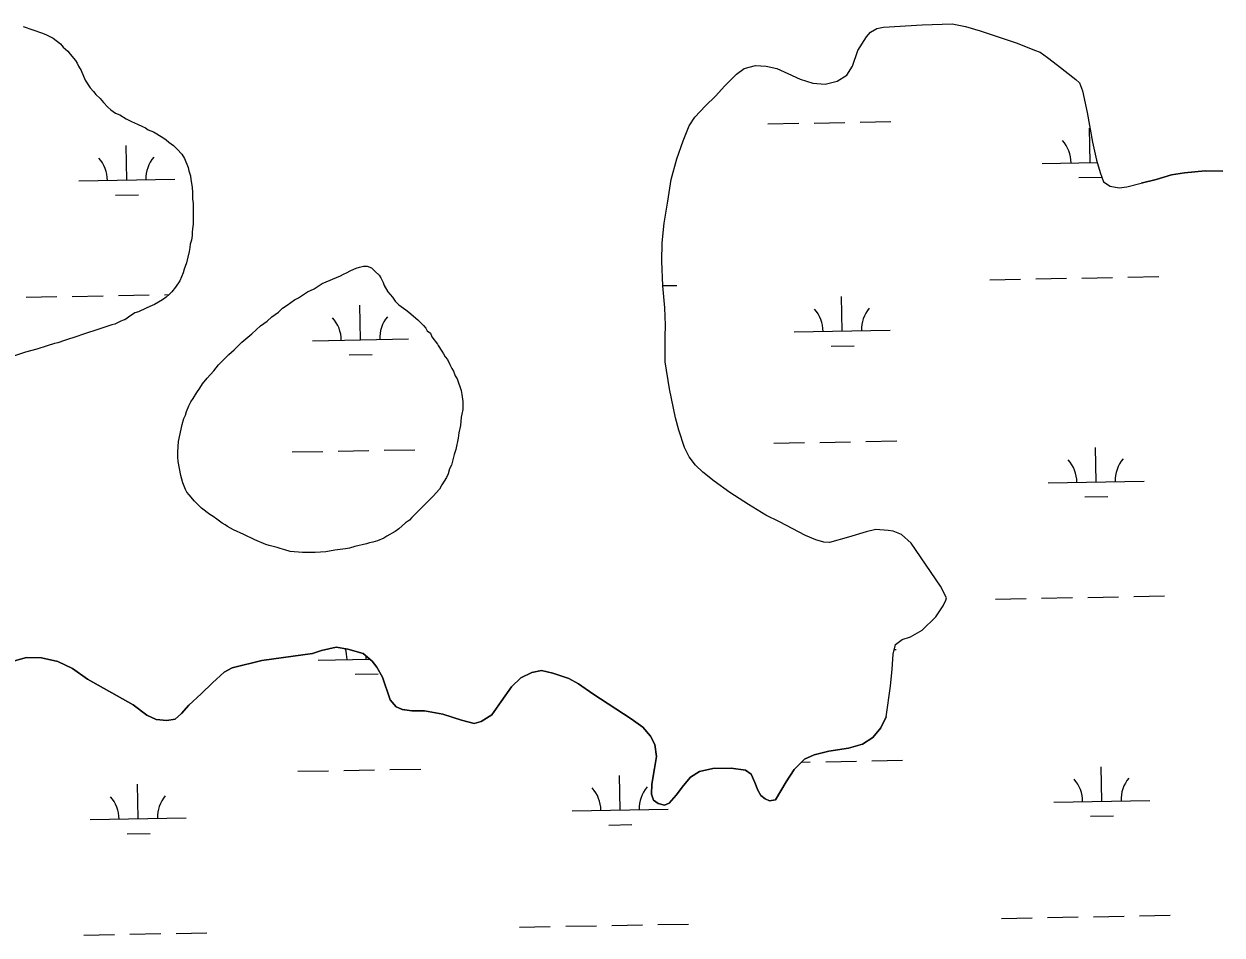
# Model space of a CAD drawing. Extents: x 3957609 to 3995875, y 234277 to 260273.
# Drawn here: x 3969026 to 3970274, y 253377 to 254326 of the extents above; entities that cross this region are included whole.
import ezdxf

# ---------------------------------------------------------------- set-up
doc = ezdxf.new("R2010")
doc.units = 0
doc.layers.add('V-TOPO-SHOR', color=7, linetype='Continuous')
doc.layers.add('V-WETL-SWMP', color=7, linetype='Continuous')

msp = doc.modelspace()

# ---------------------------------------------------------------- linework, layer by layer
at = {"layer": 'V-TOPO-SHOR'}
for points in [[(3969024.79, 254322.836), (3969044.887, 254316.174), (3969049.223, 254314.212), (3969053.165, 254312.248), (3969055.926, 254310.677), (3969063.811, 254304.783), (3969066.573, 254301.635), (3969071.306, 254297.312), (3969073.676, 254294.164), (3969079.199, 254287.477), (3969081.174, 254284.725), (3969082.359, 254281.575), (3969085.124, 254277.248), (3969089.472, 254267.014), (3969094.606, 254259.145), (3969098.158, 254255.211), (3969100.525, 254252.066), (3969104.865, 254248.133), (3969108.416, 254243.806), (3969113.149, 254239.087), (3969116.305, 254236.337), (3969121.038, 254232.8), (3969125.374, 254230.836), (3969132.075, 254226.91), (3969137.594, 254224.159), (3969143.9, 254221.413), (3969149.024, 254218.665), (3969152.178, 254217.487), (3969154.936, 254215.523), (3969160.456, 254213.17), (3969170.311, 254207.278), (3969173.86, 254204.921), (3969176.621, 254202.561), (3969181.352, 254199.024), (3969185.296, 254195.092), (3969190.031, 254189.978), (3969192.796, 254185.651), (3969196.748, 254176.206), (3969197.543, 254172.66), (3969199.126, 254167.545), (3969199.528, 254163.606), (3969200.722, 254155.732), (3969201.123, 254149.823), (3969201.135, 254143.522), (3969201.93, 254138.797), (3969201.94, 254131.707), (3969201.965, 254117.133), (3969201.184, 254112.406), (3969200.797, 254108.861), (3969200.801, 254105.316), (3969200.021, 254100.589), (3969198.848, 254096.256), (3969198.461, 254092.709), (3969197.678, 254088.768), (3969194.94, 254076.949), (3969192.589, 254070.25), (3969191.413, 254066.31), (3969187.881, 254058.034), (3969183.559, 254051.331), (3969179.629, 254046.598), (3969176.877, 254043.835), (3969173.731, 254041.074), (3969169.795, 254038.31), (3969161.531, 254033.571), (3969156.81, 254031.201), (3969152.874, 254029.618), (3969145.004, 254025.667), (3969141.065, 254024.873), (3969138.704, 254022.9), (3969135.952, 254021.319), (3969133.197, 254019.345), (3969130.838, 254017.373), (3969130.049, 254017.373), (3969126.506, 254016.183), (3969120.211, 254013.023), (3969117.061, 254012.23), (3969098.559, 254005.9), (3969093.048, 254004.315), (3969088.718, 254002.732), (3969085.569, 254001.939), (3969081.632, 254000.358), (3969077.694, 253999.17), (3969072.185, 253997.192), (3969067.853, 253996.002), (3969060.767, 253993.628), (3969057.62, 253992.836), (3969049.745, 253990.46), (3969039.118, 253986.899), (3969027.305, 253983.728), (3969004.867, 253976.601)], [(3969923.655, 253603.919), (3969928.321, 253635.761), (3969929.865, 253653.449), (3969931.02, 253669.174), (3969933.361, 253679.396), (3969940.426, 253684.518), (3969949.069, 253687.282), (3969961.242, 253694.377), (3969975.369, 253708.156), (3969983.211, 253719.565), (3969985.953, 253725.465), (3969986.736, 253727.825), (3969980.428, 253740), (3969949.698, 253784.755), (3969939.857, 253793.778), (3969931.204, 253797.303), (3969925.701, 253798.079), (3969913.122, 253799.238), (3969902.907, 253796.472), (3969884.444, 253790.94), (3969864.802, 253785.404), (3969858.906, 253785.787), (3969850.648, 253788.132), (3969839.634, 253792.832), (3969812.494, 253806.937), (3969798.332, 253813.988), (3969780.236, 253824.965), (3969760.956, 253837.511), (3969744.431, 253849.275), (3969732.624, 253858.69), (3969725.145, 253866.144), (3969718.448, 253874.781), (3969713.717, 253884.599), (3969707.792, 253902.669), (3969704.235, 253915.239), (3969697.896, 253945.494), (3969693.528, 253973.785), (3969693.487, 253999.725), (3969693.859, 254011.911), (3969693.044, 254029.989), (3969691.041, 254052.781), (3969690.214, 254078.721), (3969690.577, 254097.587), (3969692.51, 254118.028), (3969696.401, 254141.222), (3969699.903, 254163.631), (3969705.765, 254185.258), (3969712.416, 254203.741), (3969718.679, 254219.472), (3969724.559, 254228.522), (3969735.547, 254240.33), (3969746.141, 254250.566), (3969755.558, 254261.193), (3969767.721, 254273.397), (3969775.966, 254279.306), (3969787.75, 254282.468), (3969798.756, 254281.7), (3969809.766, 254279.359), (3969821.173, 254273.877), (3969834.154, 254268.001), (3969847.523, 254264.093), (3969860.102, 254262.934), (3969872.672, 254266.098), (3969882.882, 254272.404), (3969888.762, 254281.845), (3969894.24, 254297.969), (3969903.255, 254312.133), (3969907.57, 254317.249), (3969913.854, 254320.796), (3969920.925, 254322.379), (3969961.404, 254324.804), (3969992.454, 254325.64), (3970006.212, 254322.912), (3970021.548, 254318.611), (3970060.087, 254305.705), (3970078.179, 254298.266), (3970084.077, 254296.311), (3970091.946, 254290.82), (3970102.179, 254282.583), (3970121.461, 254267.835), (3970125.16, 254264.304), (3970128.398, 254255.819), (3970132.994, 254233.425), (3970138.546, 254202.383), (3970142.82, 254183.84), (3970146.535, 254170.797), (3970150.011, 254161.292), (3970157.015, 254156.586), (3970166.45, 254154.794), (3970174.308, 254156.141), (3970189.238, 254159.705)], [(3970274.427, 254172.419), (3970255.954, 254172.703), (3970234.339, 254170.625), (3970221.06, 254168.403), (3970204.952, 254163.659), (3970189.238, 254159.705)], [(3969186.695, 253890.813), (3969190.299, 253908.589), (3969192.308, 253914.649), (3969193.918, 253918.287), (3969195.124, 253921.924), (3969197.539, 253927.986), (3969199.55, 253932.029), (3969201.969, 253935.666), (3969205.594, 253941.73), (3969208.817, 253946.178), (3969211.637, 253950.624), (3969216.473, 253956.691), (3969223.327, 253964.375), (3969225.744, 253967.611), (3969228.163, 253970.441), (3969239.05, 253981.363), (3969244.696, 253986.219), (3969252.761, 253994.308), (3969258.809, 253999.57), (3969262.844, 254002.805), (3969272.119, 254011.303), (3969275.347, 254013.732), (3969278.978, 254016.16), (3969283.815, 254020.611), (3969287.446, 254023.04), (3969290.674, 254025.469), (3969295.11, 254029.513), (3969299.951, 254032.751), (3969307.615, 254038.418), (3969311.651, 254040.446), (3969320.931, 254046.518), (3969327.79, 254049.76), (3969332.228, 254052.594), (3969336.262, 254055.427), (3969355.231, 254063.131), (3969358.459, 254065.157), (3969361.688, 254066.373), (3969366.126, 254068.802), (3969371.777, 254071.235), (3969375.006, 254072.452), (3969379.446, 254073.267), (3969383.082, 254073.273), (3969387.528, 254071.665), (3969391.573, 254067.633), (3969395.617, 254064.004), (3969397.237, 254061.18), (3969399.668, 254056.336), (3969400.885, 254053.108), (3969404.53, 254046.651), (3969409.384, 254041.007), (3969412.219, 254036.972), (3969416.263, 254032.94), (3969423.542, 254027.701), (3969426.372, 254025.282), (3969436.078, 254017.625), (3969438.101, 254015.204), (3969441.742, 254011.575), (3969444.169, 254008.753), (3969445.789, 254005.929), (3969449.023, 254003.51), (3969450.645, 253999.879), (3969456.312, 253992.213), (3969457.123, 253990.599), (3969460.766, 253984.951), (3969462.79, 253982.129), (3969464.412, 253978.899), (3969466.839, 253976.075), (3969469.27, 253970.83), (3969471.295, 253966.795), (3969472.915, 253963.969), (3969474.943, 253959.128), (3969476.968, 253955.898), (3969481.025, 253943.79), (3969481.84, 253939.754), (3969482.659, 253932.483), (3969482.674, 253924.003), (3969481.873, 253919.155), (3969481.07, 253915.923), (3969480.278, 253907.44), (3969478.674, 253899.764), (3969477.875, 253894.11), (3969477.073, 253890.876), (3969476.274, 253886.029), (3969475.471, 253882.393), (3969473.863, 253877.14), (3969471.056, 253866.233), (3969469.042, 253862.19), (3969467.435, 253856.937), (3969465.825, 253853.299), (3969460.992, 253845.617), (3969458.575, 253841.171), (3969451.72, 253833.891), (3969429.545, 253811.643), (3969427.126, 253808.813), (3969423.091, 253805.978), (3969416.237, 253799.908), (3969412.202, 253797.076), (3969403.728, 253792.216), (3969400.502, 253790.19), (3969394.043, 253787.354), (3969389.199, 253785.73)], [(3969389.199, 253785.73), (3969385.566, 253785.32), (3969382.336, 253784.104), (3969370.224, 253781.257), (3969364.574, 253779.633), (3969360.535, 253778.818), (3969349.634, 253777.589), (3969339.945, 253775.959), (3969329.041, 253775.133), (3969315.713, 253775.111), (3969302.788, 253776.303), (3969297.535, 253777.908), (3969292.687, 253779.113), (3969289.453, 253780.319), (3969280.968, 253782.326), (3969277.737, 253783.53), (3969266.016, 253788.359), (3969254.699, 253793.995), (3969243.787, 253798.823), (3969237.725, 253802.044), (3969235.298, 253804.059), (3969232.064, 253805.669), (3969226.403, 253809.7), (3969222.764, 253812.522), (3969219.127, 253814.535), (3969210.634, 253821.385), (3969203.351, 253828.644), (3969197.688, 253835.097), (3969195.26, 253837.921), (3969194.043, 253840.745), (3969191.207, 253847.606), (3969189.175, 253855.278), (3969186.324, 253869.81), (3969185.912, 253874.658), (3969185.902, 253879.907), (3969186.695, 253890.813)], [(3969923.655, 253603.919), (3969918.173, 253592.511), (3969909.936, 253582.279), (3969898.94, 253575.578), (3969884.405, 253571.232), (3969863.973, 253568.054), (3969848.649, 253564.493), (3969838.831, 253559.762), (3969827.844, 253549.13), (3969819.611, 253536.148), (3969808.636, 253517.657), (3969802.35, 253516.469), (3969797.63, 253518.427), (3969793.3, 253521.956), (3969790.148, 253527.454), (3969786.99, 253535.702), (3969783.046, 253544.342), (3969777.143, 253548.262), (3969762.205, 253550.599), (3969743.339, 253550.175), (3969729.196, 253547.007), (3969719.773, 253541.096), (3969712.711, 253532.437), (3969704.867, 253522.207), (3969697.806, 253513.942), (3969692.7, 253511.967), (3969686.409, 253513.53), (3969681.295, 253517.059), (3969679.319, 253523.344), (3969679.696, 253533.957), (3969682.419, 253550.077), (3969684.365, 253562.655), (3969682.772, 253575.23), (3969678.436, 253583.871), (3969670.166, 253593.289), (3969657.968, 253601.918), (3969618.231, 253627.792), (3969603.276, 253638.38), (3969593.051, 253643.867), (3969576.534, 253649.343), (3969564.737, 253652.075), (3969554.522, 253650.093), (3969543.133, 253644.573), (3969533.323, 253635.124), (3969522.735, 253619.778), (3969512.931, 253606.005), (3969501.937, 253598.913), (3969494.474, 253596.937), (3969481.498, 253600.453), (3969461.835, 253606.71), (3969442.965, 253610.216), (3969429.602, 253610.196), (3969419.774, 253611.752), (3969413.48, 253614.492), (3969407.18, 253621.558), (3969399.281, 253645.126), (3969393.369, 253655.729), (3969388.249, 253662.008), (3969378.803, 253669.856), (3969363.075, 253674.546), (3969350.887, 253676.491), (3969335.566, 253672.93), (3969326.137, 253669.77), (3969273.483, 253662.61), (3969242.445, 253655.094), (3969234.198, 253650.363), (3969222.031, 253639.339), (3969210.259, 253627.921), (3969197.31, 253616.108), (3969189.855, 253607.451), (3969183.182, 253601.545), (3969174.54, 253599.958), (3969163.532, 253601.121), (3969153.697, 253605.819), (3969139.531, 253616.409), (3969091.932, 253643.06), (3969076.193, 253654.432), (3969060.853, 253661.482), (3969043.945, 253665.385), (3969028.225, 253665.752), (3969015.652, 253662.194)]]:
    msp.add_lwpolyline(points, dxfattribs=at)
at = {"layer": 'V-WETL-SWMP'}
for p, q in [((3969800.657, 254221.602), (3969832.652, 254222.183)), ((3969848.649, 254222.474), (3969880.644, 254223.056)), ((3969896.641, 254223.347), (3969928.636, 254223.929)), ((3970136.29, 254181.267), (3970135.635, 254217.261)), ((3969132.64, 254163.017), (3969131.985, 254199.011)), ((3970086.298, 254180.358), (3970143.516, 254181.398)), ((3969082.648, 254162.108), (3969182.632, 254163.926)), ((3970124.572, 254165.62), (3970148.27, 254166.051)), ((3969120.922, 254147.371), (3969144.918, 254147.807)), ((3970031.646, 254059.273), (3970063.641, 254059.855)), ((3970079.639, 254060.146), (3970111.633, 254060.728)), ((3970127.631, 254061.019), (3970159.625, 254061.6)), ((3970175.623, 254061.891), (3970207.617, 254062.473)), ((3969171.973, 254043.642), (3969176.754, 254043.729)), ((3969691.032, 254053.08), (3969705.792, 254053.348)), ((3969027.996, 254041.024), (3969059.991, 254041.606)), ((3969075.988, 254041.896), (3969107.983, 254042.478)), ((3969123.98, 254042.769), (3969155.975, 254043.351)), ((3969376.177, 253996.604), (3969375.523, 254032.599)), ((3969878.002, 254005.729), (3969877.348, 254041.723)), ((3969828.011, 254004.82), (3969927.994, 254006.638)), ((3969326.186, 253995.695), (3969426.169, 253997.513)), ((3969364.46, 253980.958), (3969388.456, 253981.394)), ((3969866.285, 253990.083), (3969890.281, 253990.519)), ((3969352.872, 253880.73), (3969384.867, 253881.311)), ((3969400.864, 253881.602), (3969432.859, 253882.184)), ((3969806.705, 253888.982), (3969838.7, 253889.563)), ((3969854.697, 253889.854), (3969886.692, 253890.436)), ((3969902.689, 253890.727), (3969934.684, 253891.309)), ((3970142.338, 253848.647), (3970141.683, 253884.641)), ((3969304.88, 253879.857), (3969336.875, 253880.439)), ((3970092.346, 253847.738), (3970192.33, 253849.556)), ((3970130.62, 253833), (3970154.617, 253833.437)), ((3970037.695, 253726.653), (3970069.689, 253727.235)), ((3970085.687, 253727.526), (3970117.681, 253728.108)), ((3970133.679, 253728.399), (3970165.673, 253728.98)), ((3970181.671, 253729.271), (3970213.665, 253729.853)), ((3969932.121, 253673.983), (3969934.042, 253674.018)), ((3969332.234, 253663.075), (3969385.793, 253664.049)), ((3969382.226, 253663.984), (3969382.17, 253667.059)), ((3969370.508, 253648.338), (3969394.504, 253648.774)), ((3969835.75, 253556.78), (3969844.748, 253556.943)), ((3969860.745, 253557.234), (3969892.74, 253557.816)), ((3969908.737, 253558.107), (3969940.732, 253558.689)), ((3969310.928, 253547.237), (3969342.923, 253547.819)), ((3969358.92, 253548.11), (3969390.915, 253548.691)), ((3969406.912, 253548.982), (3969438.907, 253549.564)), ((3970148.386, 253516.027), (3970147.732, 253552.021)), ((3969144.736, 253497.777), (3969144.081, 253533.771)), ((3969646.561, 253506.902), (3969645.906, 253542.896)), ((3969596.569, 253505.993), (3969696.553, 253507.811)), ((3970098.394, 253515.118), (3970198.378, 253516.936)), ((3969094.744, 253496.868), (3969194.728, 253498.686)), ((3970136.669, 253500.38), (3970160.665, 253500.817)), ((3969133.018, 253482.131), (3969157.014, 253482.567)), ((3969634.843, 253491.256), (3969658.84, 253491.692)), ((3970043.743, 253394.033), (3970075.737, 253394.615)), ((3970091.735, 253394.906), (3970123.729, 253395.488)), ((3970139.727, 253395.779), (3970171.721, 253396.36)), ((3970187.719, 253396.651), (3970219.713, 253397.233)), ((3969541.918, 253384.909), (3969573.912, 253385.49)), ((3969589.91, 253385.781), (3969621.904, 253386.363)), ((3969637.902, 253386.654), (3969669.896, 253387.236)), ((3969685.894, 253387.526), (3969717.888, 253388.108)), ((3969088.085, 253376.656), (3969120.079, 253377.238)), ((3969136.077, 253377.529), (3969168.071, 253378.111)), ((3969184.069, 253378.402), (3969216.063, 253378.984))]:
    msp.add_line(p, q, dxfattribs=at)
for points in [[(3969024.79, 254322.837), (3969044.888, 254316.174), (3969049.223, 254314.212), (3969053.165, 254312.249), (3969055.925, 254310.678), (3969063.811, 254304.783), (3969066.573, 254301.636), (3969071.307, 254297.312), (3969073.675, 254294.165), (3969079.2, 254287.478), (3969081.173, 254284.724), (3969082.36, 254281.575), (3969085.124, 254277.247), (3969089.473, 254267.014), (3969094.606, 254259.145), (3969098.157, 254255.212), (3969100.525, 254252.065), (3969104.864, 254248.133), (3969108.416, 254243.806), (3969113.15, 254239.088), (3969116.305, 254236.336), (3969121.037, 254232.799), (3969125.373, 254230.836), (3969132.075, 254226.909), (3969137.593, 254224.16), (3969143.899, 254221.414), (3969149.024, 254218.665), (3969152.177, 254217.488), (3969154.937, 254215.523), (3969160.455, 254213.169), (3969170.311, 254207.277), (3969173.859, 254204.92), (3969176.62, 254202.561), (3969181.352, 254199.024), (3969185.297, 254195.092), (3969190.032, 254189.979), (3969192.796, 254185.651), (3969196.749, 254176.205), (3969197.543, 254172.661), (3969199.127, 254167.544), (3969199.527, 254163.606), (3969200.721, 254155.731), (3969201.124, 254149.823), (3969201.135, 254143.522), (3969201.93, 254138.797), (3969201.941, 254131.707), (3969201.965, 254117.134), (3969201.185, 254112.407), (3969200.797, 254108.861), (3969200.802, 254105.317), (3969200.022, 254100.589), (3969198.848, 254096.255), (3969198.46, 254092.709), (3969197.678, 254088.769), (3969194.94, 254076.949), (3969192.588, 254070.25), (3969191.413, 254066.309), (3969187.881, 254058.033), (3969183.56, 254051.33), (3969179.629, 254046.597), (3969176.876, 254043.836), (3969173.73, 254041.074), (3969169.795, 254038.31), (3969161.532, 254033.571), (3969156.81, 254031.2), (3969152.874, 254029.618), (3969145.003, 254025.667), (3969141.065, 254024.873), (3969138.705, 254022.9), (3969135.951, 254021.32), (3969133.197, 254019.346), (3969130.837, 254017.373), (3969130.049, 254017.372), (3969126.507, 254016.184)], [(3969986.735, 253727.825), (3969980.427, 253739.999), (3969949.698, 253784.755), (3969939.858, 253793.779), (3969931.205, 253797.303), (3969925.701, 253798.08), (3969913.122, 253799.239), (3969902.908, 253796.471), (3969884.444, 253790.939), (3969864.801, 253785.405), (3969858.905, 253785.788), (3969850.648, 253788.133), (3969839.635, 253792.832), (3969812.493, 253806.937), (3969798.332, 253813.989), (3969780.235, 253824.965), (3969760.956, 253837.511), (3969744.43, 253849.275), (3969732.624, 253858.689), (3969725.144, 253866.145), (3969718.448, 253874.78), (3969713.716, 253884.599), (3969707.792, 253902.669), (3969704.234, 253915.24), (3969697.897, 253945.494), (3969693.528, 253973.785), (3969693.486, 253999.725), (3969693.859, 254011.91), (3969693.044, 254029.988), (3969691.042, 254052.781), (3969690.214, 254078.72), (3969690.577, 254097.586), (3969692.509, 254118.027), (3969696.402, 254141.222), (3969699.903, 254163.631), (3969705.764, 254185.257), (3969712.416, 254203.741), (3969718.679, 254219.472), (3969724.56, 254228.521), (3969735.546, 254240.33), (3969746.141, 254250.566), (3969755.557, 254261.193), (3969767.721, 254273.397), (3969775.965, 254279.306), (3969787.751, 254282.469), (3969798.757, 254281.701), (3969809.766, 254279.36), (3969821.173, 254273.876), (3969834.153, 254268.002), (3969847.522, 254264.093), (3969860.101, 254262.934), (3969872.673, 254266.099), (3969882.882, 254272.404), (3969888.762, 254281.846), (3969894.239, 254297.969), (3969903.256, 254312.133), (3969907.571, 254317.249), (3969913.853, 254320.797), (3969920.926, 254322.38), (3969961.404, 254324.804), (3969992.453, 254325.64), (3970006.213, 254322.911), (3970021.548, 254318.612), (3970060.087, 254305.704), (3970078.178, 254298.266), (3970084.077, 254296.31), (3970091.946, 254290.82), (3970102.179, 254282.583), (3970121.461, 254267.836), (3970125.161, 254264.305), (3970128.398, 254255.82), (3970132.993, 254233.425), (3970138.546, 254202.384), (3970142.82, 254183.84), (3970146.536, 254170.797), (3970150.01, 254161.291), (3970157.014, 254156.586), (3970166.449, 254154.793), (3970174.308, 254156.142), (3970189.237, 254159.704), (3970204.952, 254163.659), (3970221.059, 254168.402), (3970234.34, 254170.624), (3970255.954, 254172.703), (3970274.427, 254172.418)], [(3969186.694, 253890.813), (3969190.3, 253908.589), (3969192.309, 253914.65), (3969193.919, 253918.287), (3969195.125, 253921.924), (3969197.538, 253927.986), (3969199.551, 253932.028), (3969201.968, 253935.666), (3969205.593, 253941.73), (3969208.817, 253946.178), (3969211.637, 253950.625), (3969216.473, 253956.691), (3969223.327, 253964.375), (3969225.745, 253967.61), (3969228.163, 253970.441), (3969239.05, 253981.363), (3969244.696, 253986.219), (3969252.761, 253994.309), (3969258.81, 253999.569), (3969262.844, 254002.806), (3969272.119, 254011.302), (3969275.346, 254013.731), (3969278.977, 254016.16), (3969283.816, 254020.61), (3969287.447, 254023.039), (3969290.674, 254025.468), (3969295.11, 254029.514), (3969299.951, 254032.752), (3969307.615, 254038.419), (3969311.651, 254040.445), (3969320.93, 254046.518), (3969327.79, 254049.76), (3969332.228, 254052.594), (3969336.262, 254055.427), (3969355.231, 254063.131), (3969358.459, 254065.156), (3969361.688, 254066.373), (3969366.127, 254068.803), (3969371.777, 254071.235), (3969375.006, 254072.452), (3969379.447, 254073.267), (3969383.082, 254073.273), (3969387.527, 254071.665), (3969391.572, 254067.632), (3969395.617, 254064.004), (3969397.237, 254061.18), (3969399.668, 254056.337), (3969400.884, 254053.108), (3969404.53, 254046.652), (3969409.385, 254041.006), (3969412.219, 254036.972), (3969416.264, 254032.94), (3969423.542, 254027.701), (3969426.373, 254025.283), (3969436.078, 254017.625), (3969438.101, 254015.205), (3969441.742, 254011.576), (3969444.17, 254008.753), (3969445.79, 254005.928), (3969449.024, 254003.51), (3969450.646, 253999.878), (3969456.312, 253992.214), (3969457.123, 253990.6), (3969460.766, 253984.952), (3969462.79, 253982.128), (3969464.411, 253978.899), (3969466.839, 253976.076), (3969469.27, 253970.83), (3969471.296, 253966.795), (3969472.916, 253963.97), (3969474.943, 253959.127), (3969476.968, 253955.899), (3969481.026, 253943.79), (3969481.84, 253939.753), (3969482.66, 253932.484), (3969482.674, 253924.003), (3969481.874, 253919.155), (3969481.071, 253915.923), (3969480.277, 253907.441), (3969478.674, 253899.765), (3969477.875, 253894.109), (3969477.073, 253890.877), (3969476.273, 253886.029), (3969475.471, 253882.393), (3969473.864, 253877.141), (3969471.055, 253866.232), (3969469.042, 253862.19), (3969467.435, 253856.937), (3969465.825, 253853.3), (3969460.991, 253845.618), (3969458.575, 253841.172), (3969451.721, 253833.891), (3969429.544, 253811.643), (3969427.126, 253808.812), (3969423.092, 253805.978), (3969416.236, 253799.909), (3969412.202, 253797.076), (3969403.728, 253792.216), (3969400.501, 253790.191), (3969394.043, 253787.354), (3969389.2, 253785.73)], [(3969126.507, 254016.184), (3969120.21, 254013.023), (3969117.06, 254012.231), (3969098.559, 254005.899), (3969093.048, 254004.315), (3969088.718, 254002.732), (3969085.568, 254001.939), (3969081.632, 254000.358), (3969077.695, 253999.17), (3969072.184, 253997.191), (3969067.854, 253996.003), (3969060.768, 253993.628), (3969057.619, 253992.836), (3969049.745, 253990.46), (3969039.117, 253986.898), (3969027.306, 253983.728), (3969004.868, 253976.602)], [(3969389.2, 253785.73), (3969385.566, 253785.321), (3969382.337, 253784.104), (3969370.225, 253781.257), (3969364.574, 253779.633), (3969360.536, 253778.818), (3969349.634, 253777.589), (3969339.944, 253775.958), (3969329.041, 253775.133), (3969315.713, 253775.111), (3969302.788, 253776.302), (3969297.535, 253777.909), (3969292.686, 253779.113), (3969289.454, 253780.319), (3969280.969, 253782.325), (3969277.736, 253783.531), (3969266.016, 253788.359), (3969254.699, 253793.995), (3969243.787, 253798.823), (3969237.724, 253802.045), (3969235.297, 253804.06), (3969232.064, 253805.67), (3969226.403, 253809.7), (3969222.764, 253812.521), (3969219.126, 253814.534), (3969210.634, 253821.386), (3969203.352, 253828.644), (3969197.688, 253835.097), (3969195.26, 253837.92), (3969194.044, 253840.745), (3969191.206, 253847.606), (3969189.174, 253855.277), (3969186.324, 253869.811), (3969185.912, 253874.657), (3969185.903, 253879.907), (3969186.694, 253890.813)], [(3969015.652, 253662.195), (3969028.224, 253665.752), (3969043.946, 253665.385), (3969060.853, 253661.481), (3969076.192, 253654.432), (3969091.932, 253643.059), (3969139.532, 253616.409), (3969153.698, 253605.82), (3969163.532, 253601.12), (3969174.539, 253599.958), (3969183.183, 253601.544), (3969189.855, 253607.451), (3969197.309, 253616.109), (3969210.26, 253627.921), (3969222.032, 253639.338), (3969234.199, 253650.363), (3969242.445, 253655.093), (3969273.482, 253662.61), (3969326.137, 253669.77), (3969335.565, 253672.929), (3969350.888, 253676.491), (3969363.075, 253674.546), (3969378.804, 253669.855), (3969388.249, 253662.009), (3969393.369, 253655.729), (3969399.282, 253645.127), (3969407.18, 253621.557), (3969413.48, 253614.493), (3969419.773, 253611.752), (3969429.602, 253610.195), (3969442.965, 253610.217), (3969461.836, 253606.71), (3969481.498, 253600.453), (3969494.474, 253596.937), (3969501.938, 253598.914), (3969512.932, 253606.006), (3969522.735, 253619.778), (3969533.323, 253635.124), (3969543.133, 253644.573), (3969554.522, 253650.093), (3969564.738, 253652.075), (3969576.533, 253649.343), (3969593.05, 253643.867), (3969603.277, 253638.381), (3969618.23, 253627.793), (3969657.968, 253601.917), (3969670.166, 253593.29), (3969678.435, 253583.87), (3969682.772, 253575.231), (3969684.365, 253562.656), (3969682.42, 253550.076), (3969679.695, 253533.957), (3969679.319, 253523.344), (3969681.294, 253517.059), (3969686.409, 253513.53), (3969692.7, 253511.968), (3969697.806, 253513.941), (3969704.868, 253522.207), (3969712.712, 253532.438), (3969719.773, 253541.096), (3969729.196, 253547.007), (3969743.34, 253550.174), (3969762.205, 253550.598), (3969777.144, 253548.263), (3969783.046, 253544.343), (3969786.99, 253535.702), (3969790.148, 253527.454), (3969793.301, 253521.956), (3969797.63, 253518.426), (3969802.35, 253516.468), (3969808.636, 253517.657), (3969819.611, 253536.148), (3969827.844, 253549.131), (3969838.832, 253559.761), (3969848.65, 253564.493), (3969863.973, 253568.055), (3969884.405, 253571.232), (3969898.941, 253575.579), (3969909.935, 253582.279), (3969918.172, 253592.511), (3969923.656, 253603.918), (3969928.321, 253635.761), (3969929.865, 253653.45), (3969931.019, 253669.173), (3969933.36, 253679.396), (3969940.427, 253684.517), (3969949.069, 253687.282), (3969961.242, 253694.376), (3969975.369, 253708.155), (3969983.211, 253719.566), (3969985.953, 253725.466), (3969986.735, 253727.825)]]:
    msp.add_lwpolyline(points, dxfattribs=at)
for centre, start, end in [((3970081.047, 254180.737), 0.269879, 41.813537), ((3969077.397, 254162.488), 0.269879, 41.813537), ((3969187.865, 254164.496), 140.269876, 181.813534), ((3969320.935, 253996.075), 0.269879, 41.813537), ((3969431.403, 253998.084), 140.269876, 181.813534), ((3969822.76, 254005.2), 0.269879, 41.813537), ((3969933.228, 254007.208), 140.269876, 181.813534), ((3970087.096, 253848.117), 0.269879, 41.813537), ((3970197.563, 253850.126), 140.269876, 181.813534), ((3969326.983, 253663.455), 0.269879, 19.104677), ((3970093.144, 253515.497), 0.269879, 41.813537), ((3970203.611, 253517.506), 140.269876, 181.813534), ((3969089.493, 253497.248), 0.269879, 41.813537), ((3969199.961, 253499.256), 140.269876, 181.813534), ((3969591.319, 253506.373), 0.269879, 41.813537), ((3969701.786, 253508.381), 140.269876, 181.813534)]:
    msp.add_arc(centre, 35.246, start, end, dxfattribs=at)

doc.saveas('drawing.dxf')
